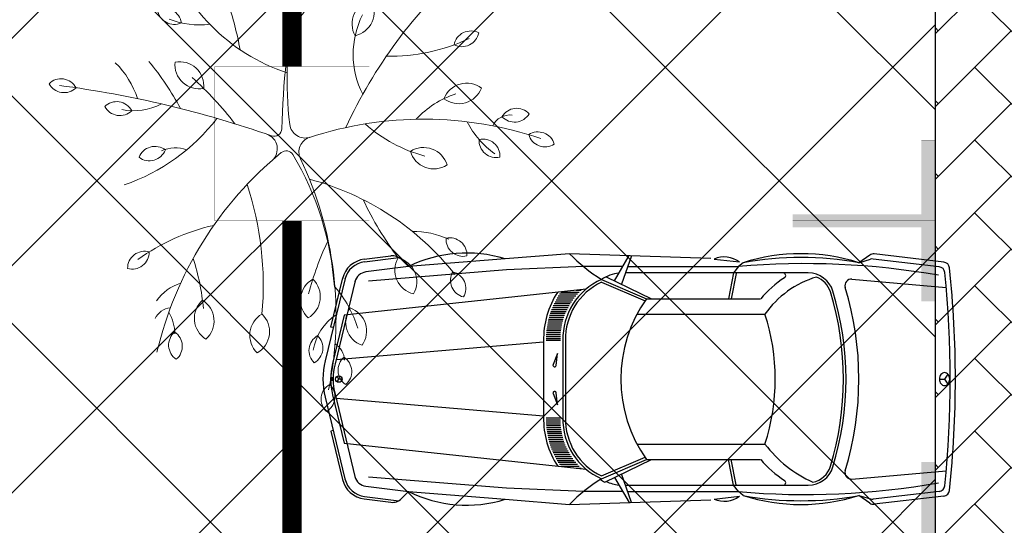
# Model space of a CAD drawing. Header units: millimetres. Extents: x 747415 to 1601423, y -236173 to 551995.
# Tile 363 of 549: x 1080392 to 1088044, y 208571 to 212502. Entities that reach past the tile are written whole.
import ezdxf

# ---------------------------------------------------------------- set-up
doc = ezdxf.new("R2010")
doc.units = ezdxf.units.MM
doc.header["$LTSCALE"] = 100
doc.header["$MEASUREMENT"] = 0
doc.linetypes.add('DASHED2', pattern=[9.525, 6.35, -3.175])
doc.layers.get('0').update_dxf_attribs({"linetype": 'CONTINUOUS', "lineweight": 0})
for name, color, linetype in [('T--A9041_VERHARDING_Parkeren', 9, 'CONTINUOUS'), ('T--L9041_VERHARDING_Parkeren', 9, 'DASHED2'), ('T--L9041_VERHARDING_Wegen', 7, 'CONTINUOUS'), ('T--L9082_INRICHTING_SPECIFIEK_Auto', 8, 'CONTINUOUS')]:
    doc.layers.add(name, color=color, linetype=linetype)
for name, color, linetype, lineweight in [('T--A9041_VERHARDING_Wegen', 21, 'CONTINUOUS', 0), ('T--A9042_BEPLANTING', 90, 'CONTINUOUS', 0), ('T--L9032_HEKWERKEN', 7, 'CONTINUOUS', 0), ('T--L9042_BOMEN', 84, 'CONTINUOUS', 0), ('T--L9067_BEHEERVOORZIENING_Belijning', 7, 'DASHED2', 0)]:
    doc.layers.add(name, color=color, linetype=linetype, lineweight=lineweight)
doc.layers.add('T--A9072_BELIJNING', color=7, linetype='CONTINUOUS', lineweight=0, true_color=0xffffff)

# ---------------------------------------------------------------- blocks, each defined once
blk = doc.blocks.new('auto09')
for points in [[(-4594.1, 932), (-4388.1, 957.8)], [(-4591.6, 912.2), (-4326.1, 945.3)], [(-1900, 938.8), (-3000, 975), (-3500, 934.7), (-4250, 874.2), (-4581.7, 832.8)], [(-4250, 874.2), (-4305, 929.2)], [(-2649.6, 763.9), (-2535.4, 959.7)], [(-2517.5, 959.1), (-2594.3, 737.1)], [(-1875.7, 933.5), (-1677.9, 911.4)], [(-665.6, 964.1), (-750, 905), (-659.8, 931.8)], [(-126.1, 873.6), (-639.8, 933.5)], [(-89.6, 909.6), (-631.1, 972.8)], [(-2584.8, 875), (-2890.7, 875), (-3487.6, 849.1), (-4561.4, 762.1)], [(-2546.7, 875), (-1686.5, 875), (-1723.7, 825), (-1764.2, 625)], [(-1650, 905), (-1686.5, 875)], [(-4742.5, 783), (-4898, 141.4)], [(-4835.3, 400), (-4854.8, 404.7), (-4761.9, 787.7)], [(-2750, 775), (-2400, 625), (-1513.4, 625)], [(-2714.2, 795.1), (-2362.7, 625)], [(-1143.1, 825), (-1338.3, 825), (-2563.9, 825)], [(-1704.1, 821), (-1743.8, 625)], [(-804.1, 777.1), (-71.2, 713.2)], [(-2870.3, 700), (-4749.9, 497.7), (-4840.9, 122.5)], [(-4664.7, 764.2), (-4821.4, 117.8)], [(-2749.8, 753.1), (-2411.7, 608.3)], [(-2474.2, 505), (-1480, 505)], [(-3200, 287.2), (-4813.6, 150)], [(-3200, 300), (-3200, -300)], [(-3050, 300), (-3050, -300)], [(-3030, 300), (-3030, -300)], [(-3102.1, 106.8), (-3091.7, 200), (-3127, 113.1)], [(-4835.4, 9.7), (-4855.4, 9.7)], [(-4766.9, 0), (-4791.9, 0), (-4804.4, 21.7)], [(-4804.4, -21.7), (-4791.9, 0)], [(-124.1, 0), (-84.1, 0)], [(-58.7, 38.6), (-84.1, 0), (-58.7, -38.6)], [(-4835.4, -9.7), (-4855.4, -9.7)], [(-4898, -141.4), (-4744.2, -776)], [(-4840.9, -122.5), (-4749.9, -497.7), (-2870.3, -700)], [(-4821.4, -117.8), (-4666.5, -757.1)], [(-3200, -287.2), (-4813.6, -150)], [(-3127, -113.1), (-3091.7, -200), (-3102.1, -106.8)], [(-4835.3, -400), (-4854.8, -404.7), (-4763.6, -780.7)], [(-2474.2, -505), (-1480, -505)], [(-2749.8, -753.1), (-2411.7, -608.3)], [(-2750, -775), (-2400, -625), (-1513.4, -625)], [(-2725.6, -800.6), (-2362.7, -625)], [(-1650, -905), (-1686.5, -875), (-1723.7, -825), (-1764.2, -625)], [(-1704.1, -821), (-1743.8, -625)], [(-2584.8, -875), (-2890.7, -875), (-3487.6, -849.1), (-4561.4, -762.1)], [(-2649.6, -763.9), (-2535.4, -959.7)], [(-2517.5, -959.1), (-2594.3, -737.1)], [(-804.1, -777.1), (-71.2, -713.2)], [(-4581.7, -832.8), (-4250, -874.2), (-3500, -934.7), (-3000, -975), (-1900, -938.8)], [(-2563.9, -825), (-1143.1, -825)], [(-4591.6, -912.2), (-4326.1, -945.3)], [(-4250, -874.2), (-4305, -929.2)], [(-2546.7, -875), (-1686.5, -875)], [(-1875.7, -933.5), (-1677.9, -911.4)], [(-665.6, -964.1), (-750, -905), (-659.8, -931.8)], [(-126.1, -873.6), (-639.8, -933.5)], [(-89.6, -909.6), (-631.1, -972.8)], [(-4594.1, -932), (-4388.1, -957.8)]]:
    blk.add_lwpolyline(points)
at = {"color": 0}
for points in [[(-2947.3, 691.7), (-2909.4, 691.7)], [(-3103.3, 616.7), (-2973.9, 616.7)], [(-3094.9, 631.7), (-2962.9, 631.7)], [(-3085.9, 646.7), (-2951, 646.7)], [(-3076.4, 661.7), (-2938.2, 661.7)], [(-3066.2, 676.7), (-2924.4, 676.7)], [(-3137.9, 541.7), (-3018.2, 541.7)], [(-3131.9, 556.7), (-3010.6, 556.7)], [(-3125.5, 571.7), (-3002.5, 571.7)], [(-3118.6, 586.7), (-2993.7, 586.7)], [(-3111.2, 601.7), (-2984.2, 601.7)], [(-3161.5, 466.7), (-3047.5, 466.7)], [(-3157.6, 481.7), (-3042.6, 481.7)], [(-3153.3, 496.7), (-3037.3, 496.7)], [(-3148.6, 511.7), (-3031.5, 511.7)], [(-3143.5, 526.7), (-3025.1, 526.7)], [(-3175.4, 391.7), (-3064.4, 391.7)], [(-3173.4, 406.7), (-3061.9, 406.7)], [(-3171, 421.7), (-3059, 421.7)], [(-3168.2, 436.7), (-3055.6, 436.7)], [(-3165.1, 451.7), (-3051.8, 451.7)], [(-3180.2, 316.7), (-3070.2, 316.7)], [(-3180, 331.7), (-3069.9, 331.7)], [(-3179.4, 346.7), (-3069.2, 346.7)], [(-3178.4, 361.7), (-3068, 361.7)], [(-3177.1, 376.7), (-3066.4, 376.7)], [(-3180.1, 301.7), (-3070.1, 301.7)], [(-3180.1, -301.7), (-3070.1, -301.7)], [(-3180.2, -316.7), (-3070.2, -316.7)], [(-3180, -331.7), (-3069.9, -331.7)], [(-3179.4, -346.7), (-3069.2, -346.7)], [(-3178.4, -361.7), (-3068, -361.7)], [(-3177.1, -376.7), (-3066.4, -376.7)], [(-3175.4, -391.7), (-3064.4, -391.7)], [(-3173.4, -406.7), (-3061.9, -406.7)], [(-3171, -421.7), (-3059, -421.7)], [(-3168.2, -436.7), (-3055.6, -436.7)], [(-3165.1, -451.7), (-3051.8, -451.7)], [(-3161.5, -466.7), (-3047.5, -466.7)], [(-3157.6, -481.7), (-3042.6, -481.7)], [(-3153.3, -496.7), (-3037.3, -496.7)], [(-3148.6, -511.7), (-3031.5, -511.7)], [(-3143.5, -526.7), (-3025.1, -526.7)], [(-3137.9, -541.7), (-3018.2, -541.7)], [(-3131.9, -556.7), (-3010.6, -556.7)], [(-3125.5, -571.7), (-3002.5, -571.7)], [(-3118.6, -586.7), (-2993.7, -586.7)], [(-3111.2, -601.7), (-2984.2, -601.7)], [(-3103.3, -616.7), (-2973.9, -616.7)], [(-3094.9, -631.7), (-2962.9, -631.7)], [(-3085.9, -646.7), (-2951, -646.7)], [(-3076.4, -661.7), (-2938.2, -661.7)], [(-3066.2, -676.7), (-2924.4, -676.7)], [(-2947.3, -691.7), (-2909.4, -691.7)]]:
    blk.add_lwpolyline(points, dxfattribs=at)
blk.add_circle((-4791.9, 0), 25)
for centre, radius, start, end in [((-4569.3, 733.6), 200, 97.11891, 166.37301), ((-4375.7, 858.5), 100, 45, 97.11891), ((-3799.5, -32.3), 1012.3, 72.79174, 116.42687), ((-2067.3, 1884.6), 1302.8, 224.28235, 238.39804), ((-1796.7, 744.1), 205.2, 54.62698, 112.627), ((-1200, -506.4), 1481.4, 72.31637, 107.68363), ((-1200, -1558.2), 2504, 79.6469, 100.3531), ((-636.9, 923.1), 50, 83.34557, 124.99202), ((-645.6, 883.9), 50, 83.34557, 106.55653), ((-4569.3, 733.6), 180, 97.11891, 166.37301), ((-1168.5, -5077.3), 5974.8, 80.00387, 94.97394), ((-131.9, 823.9), 50, 5.82009, 83.34557), ((-95.4, 860), 50, 6.04557, 83.34557), ((-8215.3, 0), 8215.3, 353.95443, 6.04557), ((-4569.3, 733.6), 100, 97.11891, 166.37301), ((-2546.2, 314), 504, 113.85459, 181.59412), ((-2579.8, 514.5), 311.2, 96.44152, 123.15142), ((-862.6, 70.9), 854.7, 122.94071, 139.58811), ((-862.6, 70.9), 754.7, 106.74929, 144.88805), ((-1338.3, 805), 20, 302.94071, 90), ((-1143.1, 625), 200, 16.95049, 90), ((-1143.1, 625), 180, 16.95049, 69.50583), ((-808.4, 727.3), 50, 85.0236, 196.95556), ((-8215.3, 0), 8175.3, 354.17991, 5.82009), ((-2546.2, 314), 484, 114.87685, 181.59412), ((-3193.8, 0), 2443.7, 343.04444, 16.95556), ((-2546.2, 314), 654, 146.36607, 181.59412), ((-1523.4, 0), 1076.6, 144.51066, 215.48934), ((-3193.8, 0), 2323.7, 343.04951, 16.95049), ((-3193.8, 0), 2343.7, 343.04951, 16.95049), ((-3033.9, 0), 1633.9, 341.99649, 18.00351), ((-4314.9, 0), 600, 166.37301, 193.62699), ((-4335.5, 0), 520, 166.37301, 193.62699), ((-4335.5, 0), 500, 166.37301, 193.62699), ((-3115, 108.2), 13, 157.88876, 353.67711), ((-61.8, 0), 62.3, 161.66631, 180), ((-61.8, 0), 62.3, 180, 198.33369), ((-72.7, 3.6), 50.8, 141.34019, 161.66631), ((-79.7, 9.2), 41.9, 117.37363, 141.34019), ((-84.1, 17.7), 32.3, 90, 117.37363), ((-84.1, 17.7), 32.3, 62.62637, 90), ((-88.5, 9.2), 41.9, 38.65981, 62.62637), ((-95.5, 3.6), 50.8, 18.33369, 38.65981), ((-106.4, 0), 62.3, 0, 18.33369), ((-72.7, -3.6), 50.8, 198.33369, 218.65981), ((-79.7, -9.2), 41.9, 218.65981, 242.62637), ((-84.1, -17.7), 32.3, 242.62637, 270), ((-84.1, -17.7), 32.3, 270, 297.37363), ((-88.5, -9.2), 41.9, 297.37363, 321.34019), ((-95.5, -3.6), 50.8, 321.34019, 341.66631), ((-106.4, 0), 62.3, 341.66631, 0), ((-3115, -108.2), 13, 6.32289, 202.11124), ((-2546.2, -314), 654, 178.40588, 213.63393), ((-2546.2, -314), 504, 178.40588, 246.14541), ((-2546.2, -314), 484, 178.40588, 245.12315), ((-719.6, 67.9), 952.1, 216.99463, 245.94303), ((-862.6, -70.9), 854.7, 220.41189, 237.05929), ((-1143.1, -625), 200, 270, 343.04951), ((-1143.1, -625), 180, 281.35433, 343.04951), ((-4569.3, -733.6), 100, 193.62699, 262.88109), ((-808.4, -727.3), 50, 163.04444, 274.9764), ((-4569.3, -733.6), 200, 193.62699, 262.88109), ((-4569.3, -733.6), 180, 193.62699, 262.88109), ((-2067.3, -1884.6), 1302.8, 121.60196, 135.71765), ((-2579.8, -514.5), 321.2, 236.01938, 243.00055), ((-2579.8, -514.5), 311.2, 244.4102, 263.55848), ((-1168.5, 5077.3), 5974.8, 265.02606, 279.99613), ((-1338.3, -805), 20, 270, 57.05929), ((-131.9, -823.9), 50, 276.65443, 354.17991), ((-3799.5, 32.3), 1012.3, 243.57313, 287.20826), ((-1796.7, -744.1), 205.2, 247.373, 305.37302), ((-1200, 1558.2), 2504, 259.6469, 280.3531), ((-1200, 506.4), 1481.4, 252.31637, 287.68363), ((-95.4, -860), 50, 276.65443, 353.95443), ((-4375.7, -858.5), 100, 262.88109, 315), ((-636.9, -923.1), 50, 235.00798, 276.65443), ((-645.6, -883.9), 50, 253.44347, 276.65443)]:
    blk.add_arc(centre, radius, start, end)
blk.add_solid([(-4855.4, 9.7), (-4835.4, 9.7), (-4855.4, -9.7), (-4835.4, -9.7)])
blk = doc.blocks.new('boom26')
for centre, radius, start, end in [((155.7, 1905), 132.8, 103.08209, 209.3601), ((9.9, 1969.2), 132.8, 283.08209, 29.3601), ((2713.7, 860.7), 2847.5, 157.87058, 194.6902), ((-37, 1751.1), 132.8, 129.69096, 235.96897), ((-196.1, 1743.2), 132.8, 309.69096, 55.96897), ((25.8, 1694.3), 147.2, 169.77911, 241.17534), ((185.5, 1474.8), 132.8, 83.1766, 189.45462), ((-362.8, 2000.5), 688.5, 293.53361, 321.10718), ((70.3, 1584.8), 132.8, 263.1766, 9.45462), ((-659.1, 1432.1), 132.8, 149.53138, 255.80939), ((-806, 1370.7), 132.8, 329.53138, 75.80939), ((-199.5, 1371.8), 189.7, 139.25895, 245.53696), ((-421.8, 1323), 189.7, 319.25895, 65.53696), ((-1163.5, 1406.5), 132.8, 161.75101, 268.02903), ((-1294.2, 1315.4), 132.8, 341.75101, 88.02903), ((1710.4, 3800.5), 3830.1, 218.53315, 241.78771), ((-2075.7, 884.9), 1445.9, 355.51299, 21.89294), ((936.5, 1172.1), 132.8, 82.8871, 189.16511), ((821.9, 1282.7), 132.8, 262.8871, 9.16511), ((368.4, 1461.7), 697.8, 193.8405, 224.247), ((1196.1, 1147.7), 132.8, 56.60762, 162.88564), ((1142.3, 1297.6), 132.8, 236.60762, 342.88564), ((280.5, 1007.6), 189.7, 103.08209, 209.3601), ((72.3, 1099.4), 189.7, 283.08209, 29.3601), ((2322.5, -556.2), 2147.2, 124.98616, 161.69412), ((1401.7, 856), 666.1, 151.79728, 176.96476), ((-924.8, 1385.2), 1141.4, 314.86921, 341.59472), ((1118, 714.4), 189.7, 56.60762, 162.88564), ((1041.1, 928.6), 189.7, 236.60762, 342.88564), ((-543.1, 3036.5), 2706.6, 291.93305, 303.14442), ((-995.8, 509.1), 189.7, 9.31928, 115.5973), ((-890.6, 710.8), 189.7, 189.31928, 295.5973), ((-624.7, 1194.2), 679.7, 239.81313, 293.78362), ((-1943.9, 389.4), 132.8, 4.76774, 111.04576), ((-1859.3, 524.3), 132.8, 184.76774, 291.04576), ((-1360.8, 278.9), 189.7, 2.72167, 108.99968), ((1477.5, 301.2), 189.7, 51.15279, 157.4308), ((-332.2, 2833.4), 2847.5, 236.96812, 273.66945), ((-1941.9, -191.8), 688.5, 32.53665, 60.11022), ((-1233.1, 467.2), 189.7, 182.72167, 288.99968), ((1663.8, -420.8), 868.2, 103.32786, 127.79347), ((1421.3, 521.7), 189.7, 231.15279, 337.4308), ((-1756.6, 176.7), 132.8, 28.21556, 134.49358), ((-2516.8, -1438.1), 2188.5, 42.65049, 54.20851), ((1788.1, 224), 132.8, 36.86099, 143.13901), ((-1732.6, 334.1), 132.8, 208.21556, 314.49358), ((-1661.4, 385.1), 147.2, 248.87666, 308.1371), ((1150.6, -2047.2), 2308.7, 90.46688, 117.48442), ((1189, -2581.6), 2847.5, 74.96812, 112.04112), ((1841.8, 2142.3), 2188.5, 240.65049, 252.20851), ((1702.7, 470.5), 412, 210.47633, 257.40871), ((1696.6, 157.7), 147.2, 86.87666, 146.1371), ((1788.1, 383.2), 132.8, 216.86099, 323.13901), ((1975.9, 82.3), 132.8, 26.48008, 132.7581), ((2004.6, 238.9), 132.8, 206.48008, 312.7581), ((-1472.8, -25.2), 132.8, 36.8567, 143.13471), ((-2096.9, 3334.3), 3360.2, 281.28584, 286.23611), ((356.9, 5737.6), 5829.6, 254.94405, 265.30416), ((-157.6, 111.5), 120, 273.66945, 14.62325), ((75.4, 169), 120, 194.6902, 292.04112), ((1190, -41.5), 189.7, 26.48008, 132.7581), ((1231, 182.4), 189.7, 206.48008, 312.7581), ((1591.9, 10.8), 132.8, 26.48008, 132.7581), ((1620.6, 167.4), 132.8, 206.48008, 312.7581), ((-1472.8, 134.1), 132.8, 216.8567, 323.13471), ((112.8, -52.2), 60, 117.48442, 215.92386), ((-1908.4, 529.4), 1457.9, 283.32316, 338.47293), ((-125.3, -132.2), 60, 337.22955, 85.30416), ((26.2, -236.7), 120, 37.82773, 157.49813), ((2370, 1583.2), 2847.5, 215.92386, 253.36809), ((7467.3, -3319.2), 8174.3, 157.22955, 169.12777), ((935.3, -2818.2), 2533.1, 81.54129, 104.63104), ((1436.7, -451.9), 189.7, 26.48008, 132.7581), ((-1279.7, -546.1), 189.7, 36.86099, 143.13901), ((-420.9, -3045), 2706.6, 97.03174, 105.14442), ((1477.7, -228.1), 189.7, 206.48008, 312.7581), ((-1279.7, -318.6), 189.7, 216.86099, 323.13901), ((1340.5, -2672.1), 2706.6, 124.19798, 134.59013), ((-1630.3, -622.3), 666.1, 335.80149, 3.42718), ((-1216.7, -1716.6), 1510.5, 15.19708, 49.28793), ((-499.6, -846.6), 189.7, 80.71317, 186.99118), ((-657.3, -682.5), 189.7, 260.71317, 6.99118), ((2197.5, -384.9), 1620.7, 189.25549, 212.24471), ((1328, -877.2), 189.7, 38.50514, 144.78315), ((1290.8, -2554.5), 1790.5, 91.67963, 104.45883), ((1321.5, -649.7), 189.7, 218.50514, 324.78315), ((-1519.8, -956.6), 132.8, 52.70028, 158.9783), ((-978.1, -934.8), 132.8, 94.7219, 200.99992), ((-1113, -850.1), 132.8, 274.7219, 20.99992), ((236.8, -925), 259.2, 156.26047, 200.37725), ((-1563.3, -803.4), 132.8, 232.70028, 338.9783), ((590.2, -2836.8), 2188.5, 114.71625, 126.27427), ((89.6, -1072.6), 132.8, 139.25895, 245.53696), ((-66, -1106.8), 132.8, 319.25895, 65.53696), ((1371.2, -846.4), 350.7, 193.70411, 232.35972), ((1513.1, -1078.2), 132.8, 36.8567, 143.13471), ((-804.5, -1188.3), 475.6, 345.81107, 23.92269), ((1364.1, -1014.7), 147.2, 182.19912, 241.45955), ((1406.1, -1337.2), 339.5, 87.26377, 117.18318), ((1513.2, -918.9), 132.8, 216.8567, 323.13471), ((-247.9, -1843.7), 688.5, 104.60241, 132.17597), ((898.6, -1201.6), 132.8, 160.92268, 267.20069), ((766.7, -1290.9), 132.8, 340.92268, 87.20069), ((-275.4, -1349), 132.8, 114.55497, 220.83299), ((-431, -1315), 132.8, 294.55497, 40.83299), ((-478.9, -1770.2), 132.8, 114.87103, 221.14904), ((-634.7, -1737.1), 132.8, 294.87103, 41.14904)]:
    blk.add_arc(centre, radius, start, end)
blk = doc.blocks.new('9041_parkeerplaats_2500x5000_hoeklijn')
at = {"layer": 'T--A9072_BELIJNING', "linetype": 'Continuous'}
h = blk.add_hatch(color=256, dxfattribs=at)
h.paths.add_polyline_path([(-1200, -1390), (-1250, -1390), (-1250, -2500), (-625, -2500), (-625, -2390), (-1200, -2390)])
h.paths.add_polyline_path([(1250, -1390), (1200, -1390), (1200, -2390), (625, -2390), (625, -2500), (1250, -2500)])
at = {"layer": 'T--L9067_BEHEERVOORZIENING_Belijning', "const_width": 1}
for points in [[(-1200, -1390), (-1250, -1390), (-1250, -2500), (-625, -2500), (-625, -2390), (-1200, -2390)], [(1250, -1390), (1200, -1390), (1200, -2390), (625, -2390), (625, -2500), (1250, -2500)]]:
    blk.add_lwpolyline(points, close=True, dxfattribs=at)
blk = doc.blocks.new('*U283')
at = {"layer": 'T--L9067_BEHEERVOORZIENING_Belijning'}
blk.add_blockref('9041_parkeerplaats_2500x5000_hoeklijn', (0, 1945, -0.5), dxfattribs=at)
blk = doc.blocks.new('*U284')
at = {"layer": 'T--L9067_BEHEERVOORZIENING_Belijning', "color": 0, "linetype": 'ByBlock', "lineweight": -2, "transparency": 16777216}
for p in [(15000, 0), (17500, 0)]:
    blk.add_blockref('*U283', p, dxfattribs=at)

msp = doc.modelspace()

# ---------------------------------------------------------------- hatches: boundary and pattern name
at = {"layer": 'T--A9041_VERHARDING_Parkeren', "linetype": 'Continuous'}
h = msp.add_hatch(dxfattribs=at)
h.set_pattern_fill('ANSI37', color=256, scale=10000, style=0)
h.paths.add_polyline_path([(1087508.673, 232853.864), (1086305.002, 232624.696), (1083415.522, 232032.803), (1080614.937, 231336.685), (1077743.017, 230532.568), (1077408.673, 230436.262), (1077408.673, 193325.106), (1087508.673, 193325.106)])
at = {"layer": 'T--A9041_VERHARDING_Wegen', "linetype": 'Continuous'}
h = msp.add_hatch(dxfattribs=at)
h.set_pattern_fill('AR-HBONE', color=256, scale=100, style=0)
h.paths.add_polyline_path([(1087508.673, 193125.106), (1092408.673, 193125.106), (1092408.673, 233730.82), (1087508.673, 232853.864)])
at = {"layer": 'T--A9042_BEPLANTING'}
h = msp.add_hatch(dxfattribs=at)
h.set_pattern_fill('GRASS', color=256, scale=1500, style=0)
edge = h.paths.add_edge_path()
edge.add_line((1194589.183, 247525.193), (1194593.64, 247264.881))
edge.add_line((1194593.64, 247264.881), (1189597.042, 247120.843))
edge.add_line((1189597.042, 247120.843), (1179615.176, 246734.424))
edge.add_line((1179615.176, 246734.424), (1169673.169, 246260.926))
edge.add_line((1169673.169, 246260.926), (1159743.156, 245284.429))
edge.add_line((1159743.156, 245284.429), (1149794.302, 244232.037))
edge.add_line((1149794.302, 244232.037), (1139904.319, 243419.621))
edge.add_line((1139904.319, 243419.621), (1138613.747, 243325.021))
edge.add_line((1138613.747, 243325.021), (1135690.007, 243117.197))
edge.add_line((1135690.007, 243117.197), (1132771.926, 242932.503))
edge.add_line((1132771.926, 242932.503), (1129859.398, 242758.599))
edge.add_line((1129859.398, 242758.599), (1126616.556, 242566.575))
edge.add_line((1126616.556, 242566.575), (1123385.964, 242364.695))
edge.add_line((1123385.964, 242364.695), (1120184.728, 242139.833))
edge.add_line((1120184.728, 242139.833), (1117014.113, 241880.011))
edge.add_line((1117014.113, 241880.011), (1113876.289, 241570.228))
edge.add_line((1113876.289, 241570.228), (1110773.76, 241198.319))
edge.add_line((1110773.76, 241198.319), (1107692.214, 240764.72))
edge.add_line((1107692.214, 240764.72), (1104624.361, 240306.925))
edge.add_line((1104624.361, 240306.925), (1101572.465, 239835.828))
edge.add_line((1101572.465, 239835.828), (1100403.086, 239650.924))
edge.add_line((1100403.086, 239650.924), (1097780.987, 239217.99))
edge.add_line((1097780.987, 239217.99), (1095157.329, 238732.83))
edge.add_line((1095157.329, 238732.83), (1092526.922, 238274.052))
edge.add_line((1092526.922, 238274.052), (1089457.602, 237766.051))
edge.add_line((1089457.602, 237766.051), (1086388.73, 237224.846))
edge.add_line((1086388.73, 237224.846), (1083401.545, 236651.668))
edge.add_line((1083401.545, 236651.668), (1080469.385, 236024.459))
edge.add_line((1080469.385, 236024.459), (1077519.444, 235269.823))
edge.add_line((1077519.444, 235269.823), (1074567.867, 234454.498))
edge.add_line((1074567.867, 234454.498), (1071611.505, 233602.32))
edge.add_line((1071611.505, 233602.32), (1068661.406, 232725.291))
edge.add_line((1068661.406, 232725.291), (1065719.424, 231822.381))
edge.add_line((1065719.424, 231822.381), (1062684.54, 230856.109))
edge.add_line((1062684.54, 230856.109), (1059866.196, 229920.836))
edge.add_line((1059866.196, 229920.836), (1056845.381, 228880.035))
edge.add_line((1056845.381, 228880.035), (1054034.15, 227860.451))
edge.add_line((1054034.15, 227860.451), (1051908.682, 227043.859))
edge.add_line((1051908.682, 227043.859), (1051192.354, 226766.278))
edge.add_line((1051192.354, 226766.278), (1050671.69, 226564.519))
edge.add_line((1050671.69, 226564.519), (1049927.631, 226262.62))
edge.add_line((1049927.631, 226262.62), (1049070.32, 225903.54))
edge.add_line((1049070.32, 225903.54), (1048360.834, 225606.376))
edge.add_line((1048360.834, 225606.376), (1045574.185, 224396.868))
edge.add_line((1045574.185, 224396.868), (1042746.023, 223102.062))
edge.add_line((1042746.023, 223102.062), (1039916.204, 221736.561))
edge.add_line((1039916.204, 221736.561), (1037264.038, 220364.549))
edge.add_line((1037264.038, 220364.549), (1036639.036, 220037.907))
edge.add_line((1036639.036, 220037.907), (1035761.731, 219567.084))
edge.add_line((1035761.731, 219567.084), (1034455.173, 218860.02))
edge.add_line((1034455.173, 218860.02), (1031834.519, 217415.207))
edge.add_line((1031834.519, 217415.207), (1029063.532, 215837.52))
edge.add_line((1029063.532, 215837.52), (1026493.513, 214322.916))
edge.add_line((1026493.513, 214322.916), (1023661.374, 212596.81))
edge.add_line((1023661.374, 212596.81), (1021148.701, 211011.913))
edge.add_line((1021148.701, 211011.913), (1018664.489, 209394.723))
edge.add_line((1018664.489, 209394.723), (1016111.63, 207674.051))
edge.add_line((1016111.63, 207674.051), (1013541.964, 205866.676))
edge.add_line((1013541.964, 205866.676), (1011054.819, 204060.939))
edge.add_line((1011054.819, 204060.939), (1008551.61, 202180.933))
edge.add_line((1008551.61, 202180.933), (1006071.977, 200261.271))
edge.add_line((1006071.977, 200261.271), (1003623.026, 198305.877))
edge.add_line((1003623.026, 198305.877), (1001255.469, 196356.541))
edge.add_line((1001255.469, 196356.541), (998895.97, 194358.237))
edge.add_line((998895.97, 194358.237), (996592.894, 192340.973))
edge.add_line((996592.894, 192340.973), (994271.188, 190253.094))
edge.add_line((994271.188, 190253.094), (992089.799, 188232.713))
edge.add_line((992089.799, 188232.713), (989855.126, 186096.735))
edge.add_line((989855.126, 186096.735), (987565.682, 183840.779))
edge.add_line((987565.682, 183840.779), (985556.73, 181812.43))
edge.add_line((985556.73, 181812.43), (983340.235, 179499.914))
edge.add_line((983340.235, 179499.914), (981234.422, 177237.565))
edge.add_line((981234.422, 177237.565), (979162.94, 174943.215))
edge.add_line((979162.94, 174943.215), (977214.691, 172724.59))
edge.add_line((977214.691, 172724.59), (975036.892, 170165.071))
edge.add_line((975036.892, 170165.071), (973160.412, 167901.106))
edge.add_line((973160.412, 167901.106), (971300.145, 165540.186))
edge.add_line((971300.145, 165540.186), (970653.489, 164750.347))
edge.add_line((970653.489, 164750.347), (969323.906, 163031.694))
edge.add_line((969323.906, 163031.694), (967532.389, 160664.585))
edge.add_line((967532.389, 160664.585), (965620.33, 158124.446))
edge.add_line((965620.33, 158124.446), (963729.485, 155559.861))
edge.add_line((963729.485, 155559.861), (962160.024, 153368.205))
edge.add_line((962160.024, 153368.205), (960583.853, 151476.839))
edge.add_line((960583.853, 151476.839), (957868.106, 147829.141))
edge.add_line((957868.106, 147829.141), (955546.579, 144354.957))
edge.add_line((955546.579, 144354.957), (952781.766, 139999.101))
edge.add_line((952781.766, 139999.101), (950228.309, 135925.671))
edge.add_line((950228.309, 135925.671), (947689.507, 131669.07))
edge.add_line((947689.507, 131669.07), (945836.511, 128467.426))
edge.add_line((945836.511, 128467.426), (939785.242, 117718.876))
edge.add_line((939785.242, 117718.876), (930712.869, 102774.401))
edge.add_line((930712.869, 102774.401), (922173.53, 90199.799))
edge.add_arc((831492.457, 157259.067), 112782.989, 306.60619454, 323.5168236, ccw=False)
edge.add_line((898746.269, 66722.183), (906881.323, 58450.839))
edge.add_arc((1039056.702, -43733.649), 167068.849, 138.06483794, 142.29247104, ccw=False)
edge.add_line((914773.924, 67916.66), (924725.806, 83316.857))
edge.add_line((924725.806, 83316.857), (935036.865, 100427.915))
edge.add_line((935036.865, 100427.915), (938271.243, 105214.41))
edge.add_line((938271.243, 105214.41), (944567.151, 115601.153))
edge.add_line((944567.151, 115601.153), (949536.685, 124088.131))
edge.add_line((949536.685, 124088.131), (954824.472, 132626.587))
edge.add_line((954824.472, 132626.587), (959827.89, 140132.671))
edge.add_line((959827.89, 140132.671), (963059.812, 145135.12))
edge.add_line((963059.812, 145135.12), (965500.197, 148828.356))
edge.add_line((965500.197, 148828.356), (966613.361, 150562.786))
edge.add_line((966613.361, 150562.786), (968025.373, 152669.584))
edge.add_line((968025.373, 152669.584), (969925.147, 155201.552))
edge.add_line((969925.147, 155201.552), (971712.101, 157704.465))
edge.add_line((971712.101, 157704.465), (973307.285, 159791.446))
edge.add_line((973307.285, 159791.446), (974380.773, 161326.936))
edge.add_line((974380.773, 161326.936), (975513.5, 162711.848))
edge.add_line((975513.5, 162711.848), (977022.752, 164676.523))
edge.add_line((977022.752, 164676.523), (979125.989, 167160.936))
edge.add_line((979125.989, 167160.936), (980701.644, 168861.659))
edge.add_line((980701.644, 168861.659), (983077.997, 171627.505))
edge.add_line((983077.997, 171627.505), (985074.319, 173856.029))
edge.add_line((985074.319, 173856.029), (986909.132, 175828.505))
edge.add_line((986909.132, 175828.505), (989063.699, 178159.256))
edge.add_line((989063.699, 178159.256), (991154.428, 180245.145))
edge.add_line((991154.428, 180245.145), (993121.205, 182057.606))
edge.add_line((993121.205, 182057.606), (995324.494, 184142.051))
edge.add_line((995324.494, 184142.051), (997280.219, 186006.612))
edge.add_line((997280.219, 186006.612), (999623.744, 188200.448))
edge.add_line((999623.744, 188200.448), (1002349.065, 190608.065))
edge.add_line((1002349.065, 190608.065), (1004754.956, 192653.066))
edge.add_line((1004754.956, 192653.066), (1007294.928, 194741.918))
edge.add_line((1007294.928, 194741.918), (1008978.786, 196161.928))
edge.add_line((1008978.786, 196161.928), (1011076.047, 197755.95))
edge.add_line((1011076.047, 197755.95), (1013065.241, 199247.814))
edge.add_line((1013065.241, 199247.814), (1015821.037, 201346.882))
edge.add_line((1015821.037, 201346.882), (1017686.716, 202722.52))
edge.add_line((1017686.716, 202722.52), (1020957.031, 204817.97))
edge.add_line((1020957.031, 204817.97), (1023228.197, 206313.401))
edge.add_line((1023228.197, 206313.401), (1026470.58, 208376.744))
edge.add_line((1026470.58, 208376.744), (1028603.548, 209658.432))
edge.add_line((1028603.548, 209658.432), (1030968.801, 211111.637))
edge.add_line((1030968.801, 211111.637), (1032974.557, 212278.47))
edge.add_line((1032974.557, 212278.47), (1034989.373, 213415.47))
edge.add_line((1034989.373, 213415.47), (1036654.679, 214452.728))
edge.add_line((1036654.679, 214452.728), (1038246.03, 215241.653))
edge.add_line((1038246.03, 215241.653), (1039948.347, 216202.761))
edge.add_line((1039948.347, 216202.761), (1041825.775, 217172.039))
edge.add_line((1041825.775, 217172.039), (1043014.131, 217759.859))
edge.add_line((1043014.131, 217759.859), (1045164.207, 218821.145))
edge.add_line((1045164.207, 218821.145), (1047341.541, 219812.404))
edge.add_line((1047341.541, 219812.404), (1050071.07, 221013.985))
edge.add_line((1050071.07, 221013.985), (1051244.22, 221490.97))
edge.add_line((1051244.22, 221490.97), (1052347.556, 221956.97))
edge.add_line((1052347.556, 221956.97), (1053649.506, 222430.47))
edge.add_line((1053649.506, 222430.47), (1054533.126, 222784.97))
edge.add_line((1054533.126, 222784.97), (1056086.056, 223306.47))
edge.add_line((1056086.056, 223306.47), (1057869.317, 223968.97))
edge.add_line((1057869.317, 223968.97), (1060574.556, 224929.97))
edge.add_line((1060574.556, 224929.97), (1063483.693, 225922.97))
edge.add_line((1063483.693, 225922.97), (1065608.903, 226631.593))
edge.add_line((1065608.903, 226631.593), (1069173.064, 227676.47))
edge.add_line((1069173.064, 227676.47), (1072281.977, 228625.637))
edge.add_line((1072281.977, 228625.637), (1075375.394, 229611.47))
edge.add_line((1075375.394, 229611.47), (1077123.927, 230119.62))
edge.add_line((1077123.927, 230119.62), (1080375.394, 230986.97))
edge.add_line((1080375.394, 230986.97), (1082892.594, 231747.063))
edge.add_line((1082892.594, 231747.063), (1087287.423, 232727.295))
edge.add_line((1087287.423, 232727.295), (1089726.851, 233304.236))
edge.add_line((1089726.851, 233304.236), (1092683.446, 233905.227))
edge.add_line((1092683.446, 233905.227), (1095564.394, 234529.046))
edge.add_line((1095564.394, 234529.046), (1098820.303, 235134.124))
edge.add_line((1098820.303, 235134.124), (1101429.17, 235680.801))
edge.add_line((1101429.17, 235680.801), (1102775.394, 235932.97))
edge.add_line((1102775.394, 235932.97), (1105482.445, 236248.973))
edge.add_line((1105482.445, 236248.973), (1107758.807, 236612.397))
edge.add_line((1107758.807, 236612.397), (1110496.735, 236978.709))
edge.add_line((1110496.735, 236978.709), (1115376.091, 237663.748))
edge.add_line((1115376.091, 237663.748), (1120160.891, 238162.648))
edge.add_line((1120160.891, 238162.648), (1122883.614, 238303.454))
edge.add_line((1122883.614, 238303.454), (1125390.669, 238461.915))
edge.add_line((1125390.669, 238461.915), (1128123.405, 238391.97))
edge.add_line((1128123.405, 238391.97), (1132768.171, 238736.47))
edge.add_line((1132768.171, 238736.47), (1135790.587, 239107.966))
edge.add_line((1135790.587, 239107.966), (1138342.94, 239481.456))
edge.add_line((1138342.94, 239481.456), (1142060.43, 239524.47))
edge.add_line((1142060.43, 239524.47), (1147419.918, 239838.053))
edge.add_line((1147419.918, 239838.053), (1152508.673, 240937.759))
edge.add_line((1152508.673, 240937.759), (1161790.445, 241405.25))
edge.add_line((1161790.445, 241405.25), (1166293.104, 242414.317))
edge.add_line((1166293.104, 242414.317), (1170003.913, 243136.47))
edge.add_line((1170003.913, 243136.47), (1182817.631, 243902.97))
edge.add_line((1182817.631, 243902.97), (1191677.387, 244103.47))
edge.add_line((1191677.387, 244103.47), (1200992.076, 244164.47))
edge.add_line((1200992.076, 244164.47), (1212315.556, 244345.47))
edge.add_line((1212315.556, 244345.47), (1212435.36, 247419.97))
edge.add_line((1212435.36, 247419.97), (1205479.36, 247503.517))
edge.add_line((1205479.36, 247503.517), (1202606.248, 247460.622))
edge.add_line((1202606.248, 247460.622), (1194593.64, 247264.881))

# ---------------------------------------------------------------- linework, layer by layer
at = {"layer": 'T--A9041_VERHARDING_Parkeren', "linetype": 'Continuous'}
msp.add_lwpolyline([(1087508.673, 232853.864), (1086305.002, 232624.696), (1083415.522, 232032.803), (1080614.937, 231336.685), (1077743.017, 230532.568), (1077408.673, 230436.262), (1077408.673, 193325.106), (1087508.673, 193325.106)], close=True, dxfattribs=at)
at = {"layer": 'T--A9041_VERHARDING_Wegen', "linetype": 'Continuous', "const_width": 1}
msp.add_lwpolyline([(1087508.673, 193125.106), (1092408.673, 193125.106), (1092408.673, 233730.82), (1087508.673, 232853.864)], close=True, dxfattribs=at)
at = {"layer": 'T--L9032_HEKWERKEN', "const_width": 150}
for points in [[(1082508.673, 220937.759), (1082508.673, 212137.759)], [(1082508.673, 210937.759), (1082508.673, 202137.759)]]:
    msp.add_lwpolyline(points, dxfattribs=at)
at = {"layer": 'T--L9041_VERHARDING_Parkeren', "const_width": 1}
msp.add_lwpolyline([(1081908.673, 210937.759), (1083108.673, 210937.759), (1083108.673, 212137.759), (1081908.673, 212137.759)], close=True, dxfattribs=at)
at = {"layer": 'T--L9041_VERHARDING_Wegen', "const_width": 1}
msp.add_lwpolyline([(1087508.673, 232853.864), (1087508.673, 193125.106)], dxfattribs=at)

# ---------------------------------------------------------------- block references
at = {"layer": 'T--L9042_BOMEN', "linetype": 'Continuous', "rotation": 273.4399454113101}
msp.add_blockref('boom26', (1082508.673, 211537.759), dxfattribs=at)
at = {"layer": 'T--L9067_BEHEERVOORZIENING_Belijning', "rotation": 89.99999999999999}
msp.add_blockref('*U284', (1086953.673, 194687.759, 0.5), dxfattribs=at)
at = {"layer": 'T--L9082_INRICHTING_SPECIFIEK_Auto'}
msp.add_blockref('auto09', (1087664, 209707.5), dxfattribs=at)

doc.saveas('drawing.dxf')
